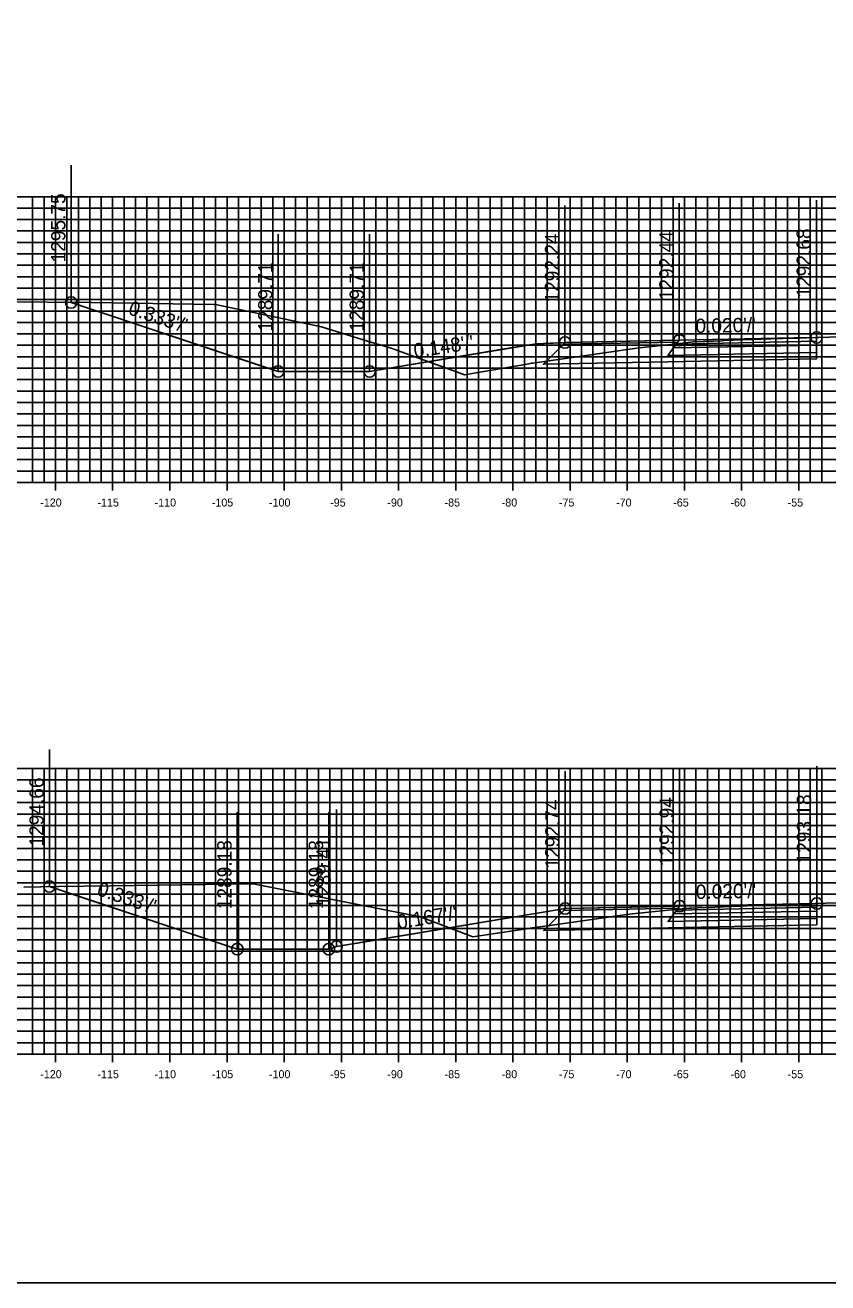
# Model space of a CAD drawing. Extents: x 674939 to 678919, y 750652 to 765176.
# Drawn here: x 678625.9 to 678696.1, y 758052.6 to 758162.6 of the extents above; entities that cross this region are included whole.
import ezdxf

# ---------------------------------------------------------------- set-up
doc = ezdxf.new("R2010")
doc.units = 0
for name, color, linetype in [('R_Alt Surface', 7, 'Continuous'), ('R_Axis', 7, 'Continuous'), ('R_Axis Annot', 7, 'Continuous'), ('R_Exist Surface', 7, 'Continuous'), ('R_Fin Surface', 7, 'Continuous'), ('R_Grid', 7, 'Continuous'), ('R_No Plot', 7, 'Continuous'), ('R_Xsect Elev', 7, 'Continuous'), ('R_Xsect Slope', 7, 'Continuous')]:
    doc.layers.add(name, color=color, linetype=linetype)

msp = doc.modelspace()

# ---------------------------------------------------------------- linework, layer by layer
for points in [[(678656, 758132.26), (678648, 758132.26), (678629.9, 758138.3)], [(678670.57, 758134.69), (678656, 758132.26)], [(678652.43, 758081.73), (678644.43, 758081.73), (678628, 758087.21)], [(678673.1, 758085.29), (678653.1, 758081.96), (678652.43, 758081.73)]]:
    msp.add_lwpolyline(points)
at = {"layer": 'R_Alt Surface'}
for points in [[(678695.08, 758133.91), (678695.08, 758133.37), (678682.08, 758133.11), (678671.2, 758132.89), (678672.96, 758134.64)], [(678695.1, 758084.41), (678695.1, 758083.87), (678682.1, 758083.61), (678671.22, 758083.38), (678672.98, 758085.13)]]:
    msp.add_lwpolyline(points, dxfattribs=at)
for points in [[(678695.08, 758134.57), (678695.08, 758133.91), (678682.08, 758133.65), (678682.58, 758134.32)], [(678695.08, 758134.9), (678695.08, 758134.57), (678682.58, 758134.32), (678682.83, 758134.65)], [(678695.1, 758085.07), (678695.1, 758084.41), (678682.1, 758084.15), (678682.6, 758084.82)], [(678695.1, 758085.4), (678695.1, 758085.07), (678682.6, 758084.82), (678682.85, 758085.15)]]:
    msp.add_lwpolyline(points, close=True, dxfattribs=at)
at = {"layer": 'R_Axis'}
for p, q in [((678598.53, 758122.55), (678898.53, 758122.55)), ((678628.53, 758121.85), (678628.53, 758123.25)), ((678633.53, 758121.85), (678633.53, 758123.25)), ((678638.53, 758121.85), (678638.53, 758123.25)), ((678643.53, 758121.85), (678643.53, 758123.25)), ((678648.53, 758121.85), (678648.53, 758123.25)), ((678653.53, 758121.85), (678653.53, 758123.25)), ((678658.53, 758121.85), (678658.53, 758123.25)), ((678663.53, 758121.85), (678663.53, 758123.25)), ((678668.53, 758121.85), (678668.53, 758123.25)), ((678673.53, 758121.85), (678673.53, 758123.25)), ((678678.53, 758121.85), (678678.53, 758123.25)), ((678683.53, 758121.85), (678683.53, 758123.25)), ((678688.53, 758121.85), (678688.53, 758123.25)), ((678693.53, 758121.85), (678693.53, 758123.25)), ((678628.53, 758071.85), (678628.53, 758073.25)), ((678633.53, 758071.85), (678633.53, 758073.25)), ((678638.53, 758071.85), (678638.53, 758073.25)), ((678643.53, 758071.85), (678643.53, 758073.25)), ((678648.53, 758071.85), (678648.53, 758073.25)), ((678653.53, 758071.85), (678653.53, 758073.25)), ((678658.53, 758071.85), (678658.53, 758073.25)), ((678663.53, 758071.85), (678663.53, 758073.25)), ((678668.53, 758071.85), (678668.53, 758073.25)), ((678673.53, 758071.85), (678673.53, 758073.25)), ((678678.53, 758071.85), (678678.53, 758073.25)), ((678683.53, 758071.85), (678683.53, 758073.25)), ((678688.53, 758071.85), (678688.53, 758073.25)), ((678693.53, 758071.85), (678693.53, 758073.25)), ((678598.53, 758072.55), (678898.53, 758072.55))]:
    msp.add_line(p, q, dxfattribs=at)
at = {"layer": 'R_Exist Surface'}
for points in [[(678623.96, 758138.34), (678631.69, 758138.29), (678642.4, 758138.12), (678642.67, 758138.08), (678651.79, 758136.18), (678655.89, 758134.89), (678657.88, 758134.31), (678659.81, 758133.61), (678663.6, 758132.23), (678664.31, 758131.97), (678669.93, 758132.94), (678670.16, 758132.98), (678670.26, 758133), (678679.58, 758134.34), (678682.62, 758134.65), (678684.31, 758134.86), (678685.18, 758134.89), (678685.31, 758134.89), (678686.84, 758134.95), (678686.97, 758134.96), (678691.94, 758135.14), (678692.09, 758135.15), (678693.43, 758135.17), (678693.48, 758135.17), (678695.01, 758135.23), (678695.03, 758135.23), (678695.08, 758135.23), (678695.09, 758135.23), (678695.28, 758135.24), (678701.35, 758135.44)], [(678625.77, 758087.16), (678627.26, 758087.2), (678628.8, 758087.22), (678633.31, 758087.28), (678645.82, 758087.44), (678659.26, 758084.81), (678660.36, 758084.6), (678660.52, 758084.54), (678660.84, 758084.43), (678665.03, 758082.81), (678668.94, 758083.41), (678669.69, 758083.52), (678670.21, 758083.59), (678671.56, 758083.78), (678678.69, 758084.8), (678680.69, 758085.01), (678681.81, 758085.12), (678683.95, 758085.31), (678683.99, 758085.31), (678684.14, 758085.32), (678684.71, 758085.36), (678688.41, 758085.51), (678690.26, 758085.58), (678691.54, 758085.62), (678692.23, 758085.63), (678693.23, 758085.67), (678694.08, 758085.69), (678694.48, 758085.69), (678694.96, 758085.72), (678695.08, 758085.73), (678695.1, 758085.73), (678695.9, 758085.77), (678697.95, 758085.82)]]:
    msp.add_lwpolyline(points, dxfattribs=at)
at = {"layer": 'R_Fin Surface'}
for points in [[(678629.9, 758138.3), (678645.1, 758133.23), (678648, 758132.26), (678654.71, 758132.26), (678656, 758132.26), (678668.14, 758134.29), (678670.57, 758134.69), (678672.78, 758134.78), (678673.08, 758134.79), (678681.45, 758134.96), (678683.08, 758134.99), (678693.12, 758135.19), (678695.08, 758135.23)], [(678673.08, 758134.79), (678670.57, 758134.69)], [(678673.08, 758134.79), (678683.08, 758134.99), (678695.08, 758135.23)], [(678628, 758087.21), (678630.61, 758086.34), (678644.43, 758081.73), (678645.71, 758081.73), (678652.43, 758081.73), (678652.55, 758081.77), (678653.1, 758081.96), (678656.33, 758082.5), (678673.1, 758085.29), (678674.72, 758085.32), (678683.1, 758085.49), (678685.05, 758085.53), (678695.1, 758085.73)], [(678673.1, 758085.29), (678683.1, 758085.49), (678695.1, 758085.73)], [(678673.1, 758085.29), (678673.1, 758085.29)]]:
    msp.add_lwpolyline(points, dxfattribs=at)
for points in [[(678683.08, 758134.99), (678673.08, 758134.79), (678672.96, 758134.64), (678682.96, 758134.83)], [(678695.08, 758135.23), (678695.08, 758134.9), (678682.83, 758134.65), (678683.08, 758134.99)], [(678683.1, 758085.49), (678673.1, 758085.29), (678672.98, 758085.13), (678682.98, 758085.33)], [(678695.1, 758085.73), (678695.1, 758085.4), (678682.85, 758085.15), (678683.1, 758085.49)]]:
    msp.add_lwpolyline(points, close=True, dxfattribs=at)
at = {"layer": 'R_Grid'}
for p, q in [((678598.53, 758147.55), (678898.53, 758147.55)), ((678626.53, 758122.55), (678626.53, 758147.55)), ((678627.53, 758122.55), (678627.53, 758147.55)), ((678628.53, 758122.55), (678628.53, 758147.55)), ((678629.53, 758122.55), (678629.53, 758147.55)), ((678630.53, 758122.55), (678630.53, 758147.55)), ((678631.53, 758122.55), (678631.53, 758147.55)), ((678632.53, 758122.55), (678632.53, 758147.55)), ((678633.53, 758122.55), (678633.53, 758147.55)), ((678634.53, 758122.55), (678634.53, 758147.55)), ((678635.53, 758122.55), (678635.53, 758147.55)), ((678636.53, 758122.55), (678636.53, 758147.55)), ((678637.53, 758122.55), (678637.53, 758147.55)), ((678638.53, 758122.55), (678638.53, 758147.55)), ((678639.53, 758122.55), (678639.53, 758147.55)), ((678640.53, 758122.55), (678640.53, 758147.55)), ((678641.53, 758122.55), (678641.53, 758147.55)), ((678642.53, 758122.55), (678642.53, 758147.55)), ((678643.53, 758122.55), (678643.53, 758147.55)), ((678644.53, 758122.55), (678644.53, 758147.55)), ((678645.53, 758122.55), (678645.53, 758147.55)), ((678646.53, 758122.55), (678646.53, 758147.55)), ((678647.53, 758122.55), (678647.53, 758147.55)), ((678648.53, 758122.55), (678648.53, 758147.55)), ((678649.53, 758122.55), (678649.53, 758147.55)), ((678650.53, 758122.55), (678650.53, 758147.55)), ((678651.53, 758122.55), (678651.53, 758147.55)), ((678652.53, 758122.55), (678652.53, 758147.55)), ((678653.53, 758122.55), (678653.53, 758147.55)), ((678654.53, 758122.55), (678654.53, 758147.55)), ((678655.53, 758122.55), (678655.53, 758147.55)), ((678656.53, 758122.55), (678656.53, 758147.55)), ((678657.53, 758122.55), (678657.53, 758147.55)), ((678658.53, 758122.55), (678658.53, 758147.55)), ((678659.53, 758122.55), (678659.53, 758147.55)), ((678660.53, 758122.55), (678660.53, 758147.55)), ((678661.53, 758122.55), (678661.53, 758147.55)), ((678662.53, 758122.55), (678662.53, 758147.55)), ((678663.53, 758122.55), (678663.53, 758147.55)), ((678664.53, 758122.55), (678664.53, 758147.55)), ((678665.53, 758122.55), (678665.53, 758147.55)), ((678666.53, 758122.55), (678666.53, 758147.55)), ((678667.53, 758122.55), (678667.53, 758147.55)), ((678668.53, 758122.55), (678668.53, 758147.55)), ((678669.53, 758122.55), (678669.53, 758147.55)), ((678670.53, 758122.55), (678670.53, 758147.55)), ((678671.53, 758122.55), (678671.53, 758147.55)), ((678672.53, 758122.55), (678672.53, 758147.55)), ((678673.53, 758122.55), (678673.53, 758147.55)), ((678674.53, 758122.55), (678674.53, 758147.55)), ((678675.53, 758122.55), (678675.53, 758147.55)), ((678676.53, 758122.55), (678676.53, 758147.55)), ((678677.53, 758122.55), (678677.53, 758147.55)), ((678678.53, 758122.55), (678678.53, 758147.55)), ((678679.53, 758122.55), (678679.53, 758147.55)), ((678680.53, 758122.55), (678680.53, 758147.55)), ((678681.53, 758122.55), (678681.53, 758147.55)), ((678682.53, 758122.55), (678682.53, 758147.55)), ((678683.53, 758122.55), (678683.53, 758147.55)), ((678684.53, 758122.55), (678684.53, 758147.55)), ((678685.53, 758122.55), (678685.53, 758147.55)), ((678686.53, 758122.55), (678686.53, 758147.55)), ((678687.53, 758122.55), (678687.53, 758147.55)), ((678688.53, 758122.55), (678688.53, 758147.55)), ((678689.53, 758122.55), (678689.53, 758147.55)), ((678690.53, 758122.55), (678690.53, 758147.55)), ((678691.53, 758122.55), (678691.53, 758147.55)), ((678692.53, 758122.55), (678692.53, 758147.55)), ((678693.53, 758122.55), (678693.53, 758147.55)), ((678694.53, 758122.55), (678694.53, 758147.55)), ((678695.53, 758122.55), (678695.53, 758147.55)), ((678598.53, 758146.55), (678898.53, 758146.55)), ((678598.53, 758145.55), (678898.53, 758145.55)), ((678598.53, 758144.55), (678898.53, 758144.55)), ((678598.53, 758143.55), (678898.53, 758143.55)), ((678598.53, 758142.55), (678898.53, 758142.55)), ((678598.53, 758141.55), (678898.53, 758141.55)), ((678598.53, 758140.55), (678898.53, 758140.55)), ((678598.53, 758139.55), (678898.53, 758139.55)), ((678598.53, 758138.55), (678898.53, 758138.55)), ((678598.53, 758137.55), (678898.53, 758137.55)), ((678598.53, 758136.55), (678898.53, 758136.55)), ((678598.53, 758135.55), (678898.53, 758135.55)), ((678598.53, 758134.55), (678898.53, 758134.55)), ((678598.53, 758133.55), (678898.53, 758133.55)), ((678598.53, 758132.55), (678898.53, 758132.55)), ((678598.53, 758131.55), (678898.53, 758131.55)), ((678598.53, 758130.55), (678898.53, 758130.55)), ((678598.53, 758129.55), (678898.53, 758129.55)), ((678598.53, 758128.55), (678898.53, 758128.55)), ((678598.53, 758127.55), (678898.53, 758127.55)), ((678598.53, 758126.55), (678898.53, 758126.55)), ((678598.53, 758125.55), (678898.53, 758125.55)), ((678598.53, 758124.55), (678898.53, 758124.55)), ((678598.53, 758123.55), (678898.53, 758123.55)), ((678598.53, 758122.55), (678898.53, 758122.55)), ((678598.53, 758097.55), (678898.53, 758097.55)), ((678626.53, 758072.55), (678626.53, 758097.55)), ((678627.53, 758072.55), (678627.53, 758097.55)), ((678628.53, 758072.55), (678628.53, 758097.55)), ((678629.53, 758072.55), (678629.53, 758097.55)), ((678630.53, 758072.55), (678630.53, 758097.55)), ((678631.53, 758072.55), (678631.53, 758097.55)), ((678632.53, 758072.55), (678632.53, 758097.55)), ((678633.53, 758072.55), (678633.53, 758097.55)), ((678634.53, 758072.55), (678634.53, 758097.55)), ((678635.53, 758072.55), (678635.53, 758097.55)), ((678636.53, 758072.55), (678636.53, 758097.55)), ((678637.53, 758072.55), (678637.53, 758097.55)), ((678638.53, 758072.55), (678638.53, 758097.55)), ((678639.53, 758072.55), (678639.53, 758097.55)), ((678640.53, 758072.55), (678640.53, 758097.55)), ((678641.53, 758072.55), (678641.53, 758097.55)), ((678642.53, 758072.55), (678642.53, 758097.55)), ((678643.53, 758072.55), (678643.53, 758097.55)), ((678644.53, 758072.55), (678644.53, 758097.55)), ((678645.53, 758072.55), (678645.53, 758097.55)), ((678646.53, 758072.55), (678646.53, 758097.55)), ((678647.53, 758072.55), (678647.53, 758097.55)), ((678648.53, 758072.55), (678648.53, 758097.55)), ((678649.53, 758072.55), (678649.53, 758097.55)), ((678650.53, 758072.55), (678650.53, 758097.55)), ((678651.53, 758072.55), (678651.53, 758097.55)), ((678652.53, 758072.55), (678652.53, 758097.55)), ((678653.53, 758072.55), (678653.53, 758097.55)), ((678654.53, 758072.55), (678654.53, 758097.55)), ((678655.53, 758072.55), (678655.53, 758097.55)), ((678656.53, 758072.55), (678656.53, 758097.55)), ((678657.53, 758072.55), (678657.53, 758097.55)), ((678658.53, 758072.55), (678658.53, 758097.55)), ((678659.53, 758072.55), (678659.53, 758097.55)), ((678660.53, 758072.55), (678660.53, 758097.55)), ((678661.53, 758072.55), (678661.53, 758097.55)), ((678662.53, 758072.55), (678662.53, 758097.55)), ((678663.53, 758072.55), (678663.53, 758097.55)), ((678664.53, 758072.55), (678664.53, 758097.55)), ((678665.53, 758072.55), (678665.53, 758097.55)), ((678666.53, 758072.55), (678666.53, 758097.55)), ((678667.53, 758072.55), (678667.53, 758097.55)), ((678668.53, 758072.55), (678668.53, 758097.55)), ((678669.53, 758072.55), (678669.53, 758097.55)), ((678670.53, 758072.55), (678670.53, 758097.55)), ((678671.53, 758072.55), (678671.53, 758097.55)), ((678672.53, 758072.55), (678672.53, 758097.55)), ((678673.53, 758072.55), (678673.53, 758097.55)), ((678674.53, 758072.55), (678674.53, 758097.55)), ((678675.53, 758072.55), (678675.53, 758097.55)), ((678676.53, 758072.55), (678676.53, 758097.55)), ((678677.53, 758072.55), (678677.53, 758097.55)), ((678678.53, 758072.55), (678678.53, 758097.55)), ((678679.53, 758072.55), (678679.53, 758097.55)), ((678680.53, 758072.55), (678680.53, 758097.55)), ((678681.53, 758072.55), (678681.53, 758097.55)), ((678682.53, 758072.55), (678682.53, 758097.55)), ((678683.53, 758072.55), (678683.53, 758097.55)), ((678684.53, 758072.55), (678684.53, 758097.55)), ((678685.53, 758072.55), (678685.53, 758097.55)), ((678686.53, 758072.55), (678686.53, 758097.55)), ((678687.53, 758072.55), (678687.53, 758097.55)), ((678688.53, 758072.55), (678688.53, 758097.55)), ((678689.53, 758072.55), (678689.53, 758097.55)), ((678690.53, 758072.55), (678690.53, 758097.55)), ((678691.53, 758072.55), (678691.53, 758097.55)), ((678692.53, 758072.55), (678692.53, 758097.55)), ((678693.53, 758072.55), (678693.53, 758097.55)), ((678694.53, 758072.55), (678694.53, 758097.55)), ((678695.53, 758072.55), (678695.53, 758097.55)), ((678598.53, 758096.55), (678898.53, 758096.55)), ((678598.53, 758095.55), (678898.53, 758095.55)), ((678598.53, 758094.55), (678898.53, 758094.55)), ((678598.53, 758093.55), (678898.53, 758093.55)), ((678598.53, 758092.55), (678898.53, 758092.55)), ((678598.53, 758091.55), (678898.53, 758091.55)), ((678598.53, 758090.55), (678898.53, 758090.55)), ((678598.53, 758089.55), (678898.53, 758089.55)), ((678598.53, 758088.55), (678898.53, 758088.55)), ((678598.53, 758087.55), (678898.53, 758087.55)), ((678598.53, 758086.55), (678898.53, 758086.55)), ((678598.53, 758085.55), (678898.53, 758085.55)), ((678598.53, 758084.55), (678898.53, 758084.55)), ((678598.53, 758083.55), (678898.53, 758083.55)), ((678598.53, 758082.55), (678898.53, 758082.55)), ((678598.53, 758081.55), (678898.53, 758081.55)), ((678598.53, 758080.55), (678898.53, 758080.55)), ((678598.53, 758079.55), (678898.53, 758079.55)), ((678598.53, 758078.55), (678898.53, 758078.55)), ((678598.53, 758077.55), (678898.53, 758077.55)), ((678598.53, 758076.55), (678898.53, 758076.55)), ((678598.53, 758075.55), (678898.53, 758075.55)), ((678598.53, 758074.55), (678898.53, 758074.55)), ((678598.53, 758073.55), (678898.53, 758073.55)), ((678598.53, 758072.55), (678898.53, 758072.55))]:
    msp.add_line(p, q, dxfattribs=at)
at = {"layer": 'R_No Plot'}
msp.add_lwpolyline([(678578.53, 758052.55), (678918.53, 758052.55), (678918.53, 758272.55), (678578.53, 758272.55)], close=True, dxfattribs=at)
for centre in [(678629.9, 758138.3), (678683.08, 758134.99), (678695.08, 758135.23), (678673.08, 758134.79), (678648, 758132.26), (678656, 758132.26), (678628, 758087.21), (678683.1, 758085.49), (678695.1, 758085.73), (678673.1, 758085.29), (678644.43, 758081.73), (678652.43, 758081.73), (678653.1, 758081.96)]:
    msp.add_circle(centre, 0.5, dxfattribs=at)
at = {"layer": 'R_Xsect Elev'}
for p, q in [((678629.9, 758138.3), (678629.9, 758150.3)), ((678673.08, 758134.79), (678673.08, 758146.79)), ((678683.08, 758134.99), (678683.08, 758146.99)), ((678695.08, 758135.23), (678695.08, 758147.23)), ((678648, 758132.26), (678648, 758144.26)), ((678656, 758132.26), (678656, 758144.26)), ((678628, 758087.21), (678628, 758099.21)), ((678673.1, 758085.29), (678673.1, 758097.29)), ((678683.1, 758085.49), (678683.1, 758097.49)), ((678695.1, 758085.73), (678695.1, 758097.73)), ((678644.43, 758081.73), (678644.43, 758093.73)), ((678652.43, 758081.73), (678652.43, 758093.73)), ((678653.1, 758081.96), (678653.1, 758093.96))]:
    msp.add_line(p, q, dxfattribs=at)

# ---------------------------------------------------------------- texts
at = {"layer": 'R_Axis Annot'}
for s, p in [('-120', (678627.2, 758120.45)), ('-115', (678632.2, 758120.45)), ('-110', (678637.2, 758120.45)), ('-105', (678642.2, 758120.45)), ('-100', (678647.2, 758120.45)), ('-95', (678652.55, 758120.45)), ('-90', (678657.55, 758120.45)), ('-85', (678662.55, 758120.45)), ('-80', (678667.55, 758120.45)), ('-75', (678672.55, 758120.45)), ('-70', (678677.55, 758120.45)), ('-65', (678682.55, 758120.45)), ('-60', (678687.55, 758120.45)), ('-55', (678692.55, 758120.45)), ('-120', (678627.2, 758070.45)), ('-115', (678632.2, 758070.45)), ('-110', (678637.2, 758070.45)), ('-105', (678642.2, 758070.45)), ('-100', (678647.2, 758070.45)), ('-95', (678652.55, 758070.45)), ('-90', (678657.55, 758070.45)), ('-85', (678662.55, 758070.45)), ('-80', (678667.55, 758070.45)), ('-75', (678672.55, 758070.45)), ('-70', (678677.55, 758070.45)), ('-65', (678682.55, 758070.45)), ('-60', (678687.55, 758070.45)), ('-55', (678692.55, 758070.45))]:
    msp.add_text(s, height=0.7, dxfattribs=at).set_placement(p)
at = {"layer": 'R_Xsect Elev'}
for s, p in [('1295.75', (678629.4, 758141.8)), ('1292.24', (678672.58, 758138.29)), ('1292.44', (678682.58, 758138.49)), ('1292.68', (678694.58, 758138.73)), ('1289.71', (678647.5, 758135.76)), ('1289.71', (678655.5, 758135.76)), ('1294.66', (678627.5, 758090.71)), ('1292.74', (678672.6, 758088.79)), ('1292.94', (678682.6, 758088.99)), ('1293.18', (678694.6, 758089.23)), ('1289.41', (678652.6, 758085.46)), ('1289.18', (678643.93, 758085.23)), ('1289.18', (678651.93, 758085.23))]:
    msp.add_text(s, height=1.25, rotation=90, dxfattribs=at).set_placement(p)
at = {"layer": 'R_Xsect Slope'}
for s, rotation, p in [("0.333'/'", 341.5652, (678634.81, 758137.29)), ("0.020'/'", 1.1458, (678684.5, 758135.62)), ("0.148'/'", 8.4236, (678659.94, 758133.45)), ("0.333'/'", 341.5649, (678632.07, 758086.48)), ("0.020'/'", 1.1458, (678684.53, 758086.12)), ("0.167'/'", 9.4624, (678658.5, 758083.47))]:
    msp.add_text(s, height=1.25, rotation=rotation, dxfattribs=at).set_placement(p)

doc.saveas('drawing.dxf')
